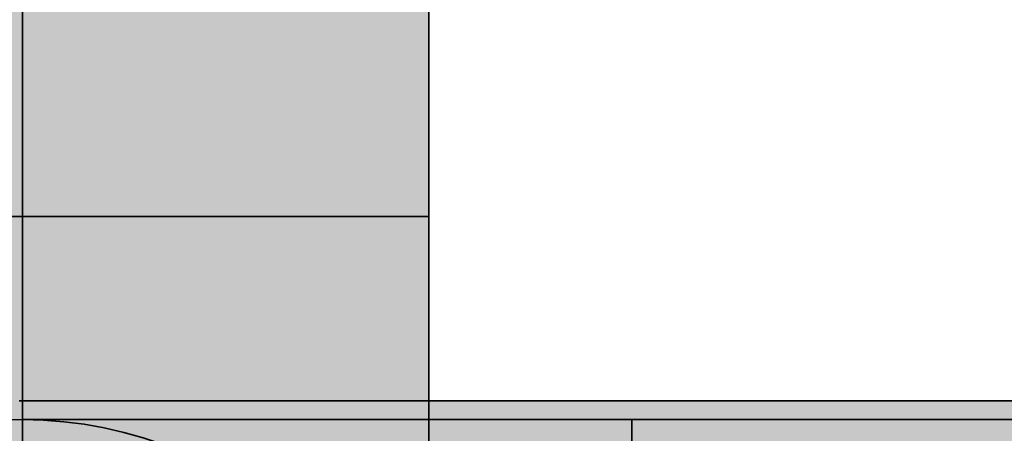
# Model space of a CAD drawing. Extents: x -459 to 541, y -543 to 550.
# Tile 370 of 577: x 89.46 to 92.42, y 366.53 to 367.78. Entities that reach past the tile are written whole.
import ezdxf

# ---------------------------------------------------------------- set-up
doc = ezdxf.new("R2010")
doc.units = 0
doc.layers.get('0').update_dxf_attribs({"lineweight": 35})
doc.layers.add('0-Shading', color=7, linetype='Continuous', lineweight=35)
doc.layers.add('H_Ruecklauf', color=5, linetype='Continuous', lineweight=35, true_color=0x0000ff)
doc.layers.add('H_Vorlauf', color=1, linetype='Continuous', lineweight=35, true_color=0xff0000)

# ---------------------------------------------------------------- blocks, each defined once
blk = doc.blocks.new('Shading-A07ALAKV1N', base_point=(152.5692, 260.2956))
at = {"layer": '0-Shading', "color": 5, "true_color": 0x0000fd}
for points in [[(89.4695, 376.8254), (89.1538, 376.8254), (89.4695, 367.1847), (89.1538, 367.1847)], [(89.7853, 376.8254), (89.4695, 376.8254), (89.7853, 367.1847), (89.4695, 367.1847)]]:
    blk.add_solid(points, dxfattribs=at)
at = {"layer": '0-Shading', "color": 5, "true_color": 0x0000f5}
blk.add_solid([(90.0795, 376.8254), (89.7853, 376.8254), (90.0795, 367.1847), (89.7853, 367.1847)], dxfattribs=at)
at = {"layer": '0-Shading', "color": 172, "true_color": 0x0000e4}
for points in [[(90.3322, 367.1847), (90.3322, 375.4724), (90.0795, 376.8254), (90.1001, 376.8254)], [(90.3322, 367.1847), (90.0795, 376.8254), (90.0795, 367.1847)], [(90.3322, 366.4878), (90.3322, 367.1847), (90.0795, 366.4989), (90.0795, 367.1847)]]:
    blk.add_solid(points, dxfattribs=at)
at = {"layer": '0-Shading', "color": 172, "true_color": 0x0000cd}
blk.add_solid([(90.5261, 367.1847), (90.5261, 373.5532), (90.3322, 367.1847), (90.3322, 375.4724)], dxfattribs=at)
at = {"layer": '0-Shading', "color": 174, "true_color": 0x0000b0}
for points in [[(90.648, 367.1847), (90.648, 371.3182), (90.5261, 367.1847), (90.5261, 373.5532)], [(90.648, 367.1847), (90.5261, 367.1847), (90.648, 366.6293), (90.5261, 366.5531)]]:
    blk.add_solid(points, dxfattribs=at)
at = {"layer": '0-Shading', "color": 174, "true_color": 0x000090}
for points in [[(90.6895, 367.1847), (90.6895, 368.9198), (90.648, 367.1847), (90.648, 371.3182)], [(90.6895, 367.1847), (90.648, 367.1847), (90.6895, 366.711), (90.648, 366.6293)], [(91.2995, 366.537), (91.2995, 366.5747), (90.8861, 366.544), (90.8259, 366.5747)], [(94.0878, 366.5747), (91.2995, 366.5747), (94.6604, 366.537), (91.2995, 366.537)], [(90.9076, 366.5331), (91.2995, 366.5331), (90.8861, 366.544), (91.2995, 366.537)], [(91.2995, 366.537), (91.2995, 366.5331), (109.5104, 366.537), (109.5104, 366.5331)]]:
    blk.add_solid(points, dxfattribs=at)
at = {"layer": '0-Shading', "color": 5, "true_color": 0x0000fc}
for points in [[(89.4695, 366.5762), (89.4695, 367.1847), (89.1538, 366.6184), (89.1538, 367.1847)], [(89.7853, 366.5355), (89.7853, 367.1847), (89.4695, 366.5762), (89.4695, 367.1847)], [(89.4695, 366.3953), (89.4695, 366.5762), (89.1538, 366.406), (89.1538, 366.6184)], [(89.7853, 366.406), (89.7853, 366.5355), (89.4695, 366.3953), (89.4695, 366.5762)]]:
    blk.add_solid(points, dxfattribs=at)
at = {"layer": '0-Shading', "color": 5, "true_color": 0x0000f4}
for points in [[(90.0795, 366.4989), (90.0795, 367.1847), (89.7853, 366.5355), (89.7853, 367.1847)], [(89.7853, 366.406), (90.0564, 366.4351), (89.7853, 366.5355), (89.8044, 366.5331)]]:
    blk.add_solid(points, dxfattribs=at)
at = {"layer": '0-Shading', "color": 172, "true_color": 0x0000cc}
blk.add_solid([(90.5261, 367.1847), (90.3322, 367.1847), (90.5261, 366.5531), (90.3322, 366.4878)], dxfattribs=at)
at = {"layer": '0-Shading', "color": 174, "true_color": 0x00008f}
for points in [[(90.648, 366.4962), (90.657, 366.5029), (90.6895, 366.711), (90.6895, 366.5324)], [(90.648, 366.4962), (90.6895, 366.711), (90.648, 366.6293)], [(90.8861, 366.544), (90.8259, 366.5747), (90.4106, 366.5678), (90.3845, 366.5747)], [(90.4106, 366.5678), (90.5424, 366.5331), (90.7306, 366.5518), (90.7094, 366.5331)], [(90.7094, 366.5331), (90.9076, 366.5331), (90.7306, 366.5518), (90.8861, 366.544)]]:
    blk.add_solid(points, dxfattribs=at)
at = {"layer": '0-Shading', "color": 174, "true_color": 0x0000ac}
for points in [[(90.5261, 366.4747), (90.5367, 366.4758), (90.648, 366.6293), (90.648, 366.4962)], [(90.5261, 366.4747), (90.648, 366.6293), (90.5261, 366.5531)]]:
    blk.add_solid(points, dxfattribs=at)
at = {"layer": '0-Shading', "color": 176, "true_color": 0x000081}
for points in [[(89.6608, 366.5495), (89.7853, 366.534), (89.4695, 366.5747), (89.738, 366.5401)], [(89.4695, 366.5747), (89.738, 366.5401), (89.4709, 366.5747)], [(89.738, 366.5401), (89.5319, 366.5747), (89.4709, 366.5747)], [(89.738, 366.5401), (89.7925, 366.5331), (89.5319, 366.5747), (89.8369, 366.5331)], [(89.7853, 366.5331), (89.7925, 366.5331), (89.6608, 366.5495)], [(89.7853, 366.534), (89.7925, 366.5331), (89.738, 366.5401)]]:
    blk.add_solid(points, dxfattribs=at)
at = {"layer": '0-Shading', "color": 176, "true_color": 0x000085}
blk.add_solid([(89.9882, 366.5331), (89.7147, 366.5747), (89.8369, 366.5331), (89.5319, 366.5747)], dxfattribs=at)
at = {"layer": '0-Shading', "color": 176, "true_color": 0x000089}
blk.add_solid([(90.2288, 366.5331), (90.0055, 366.5747), (89.9882, 366.5331), (89.7147, 366.5747)], dxfattribs=at)
at = {"layer": '0-Shading', "color": 174, "true_color": 0x00008c}
for points in [[(90.2288, 366.5331), (90.3245, 366.5747), (90.0055, 366.5747)], [(90.2288, 366.5331), (90.5424, 366.5331), (90.3245, 366.5747), (90.4106, 366.5678)], [(90.4106, 366.5678), (90.3845, 366.5747), (90.3245, 366.5747)]]:
    blk.add_solid(points, dxfattribs=at)
at = {"layer": '0-Shading', "color": 172, "true_color": 0x0000c7}
for points in [[(90.3322, 366.476), (90.3795, 366.4736), (90.5261, 366.5531), (90.5261, 366.4747)], [(90.3322, 366.476), (90.5261, 366.5531), (90.3322, 366.4878)]]:
    blk.add_solid(points, dxfattribs=at)
blk = doc.blocks.new('Shading-A07ALAKX1N', base_point=(152.5493, 262.2348))
at = {"layer": '0-Shading', "color": 14, "true_color": 0x900000}
for points in [[(90.6583, 366.6312), (89.4593, 366.6312), (91.2898, 366.5897), (89.4593, 366.5897)], [(91.1635, 366.6312), (90.6583, 366.6312), (91.1323, 366.6)], [(91.2898, 366.5897), (91.1635, 366.6312), (91.1323, 366.6)], [(91.2898, 366.5897), (103.617, 366.5897), (91.1635, 366.6312), (103.4089, 366.6312)]]:
    blk.add_solid(points, dxfattribs=at)
at = {"layer": '0-Shading', "color": 14, "true_color": 0xb00000}
for points in [[(92.5098, 366.4678), (91.2898, 366.5897), (89.4593, 366.494), (89.4593, 366.5897)], [(93.1413, 366.4678), (104.0116, 366.4678), (91.2898, 366.5897), (103.617, 366.5897)], [(92.5098, 366.4678), (93.1413, 366.4678), (91.2898, 366.5897)]]:
    blk.add_solid(points, dxfattribs=at)
blk = doc.blocks.new('Rohr - 1703-A07ALBMW1N', base_point=(59.63, 333.5852))
at = {"color": 0, "linetype": 'ByBlock', "lineweight": -2, "ltscale": 0.35}
blk.add_line((89.4695, 375.8004), (89.4695, 365.3547), dxfattribs=at)
blk = doc.blocks.new('Geometrie-A07ALC2E1N', base_point=(-101.2514, 241.343))
at = {"layer": 'H_Ruecklauf', "lineweight": -2}
for p, q in [((90.6895, 367.1847), (90.6895, 376.8254)), ((90.6895, 367.1847), (88.2495, 367.1847)), ((89.9749, 367.1847), (88.9642, 367.1847)), ((90.6895, 367.1847), (89.9749, 367.1847)), ((90.6895, 367.1847), (90.6895, 366.711)), ((90.6895, 366.711), (90.6895, 366.2697)), ((89.5319, 366.5747), (89.4695, 366.5747)), ((89.7147, 366.5747), (89.5319, 366.5747)), ((90.0055, 366.5747), (89.7147, 366.5747)), ((90.3845, 366.5747), (90.0055, 366.5747)), ((90.8259, 366.5747), (90.3845, 366.5747)), ((91.2995, 366.5747), (90.8259, 366.5747)), ((109.5104, 366.5747), (91.2995, 366.5747)), ((91.2995, 366.5747), (91.2995, 365.86)), ((91.2995, 364.1347), (91.2995, 366.5747))]:
    blk.add_line(p, q, dxfattribs=at)
blk.add_circle((89.4695, 365.3547), 1.22, dxfattribs=at)
blk.add_circle((89.4695, 365.3547), 1.22, dxfattribs=at)
blk = doc.blocks.new('Geometrie-A07ALC2G1N', base_point=(-101.1311, 241.343))
at = {"layer": 'H_Vorlauf', "lineweight": -2}
blk.add_line((109.1919, 366.6312), (89.4593, 366.6312), dxfattribs=at)

msp = doc.modelspace()

# ---------------------------------------------------------------- block references
for name, p in [('Shading-A07ALAKV1N', (152.5692, 260.2956)), ('Shading-A07ALAKX1N', (152.5493, 262.2348))]:
    msp.add_blockref(name, p)
at = {"linetype": 'Continuous', "ltscale": 0.35}
for name, p in [('Geometrie-A07ALC2E1N', (-101.2514, 241.343)), ('Geometrie-A07ALC2G1N', (-101.1311, 241.343))]:
    msp.add_blockref(name, p, dxfattribs=at)
at = {"layer": 'H_Ruecklauf', "ltscale": 0.35}
msp.add_blockref('Rohr - 1703-A07ALBMW1N', (59.63, 333.5852), dxfattribs=at)

doc.saveas('drawing.dxf')
